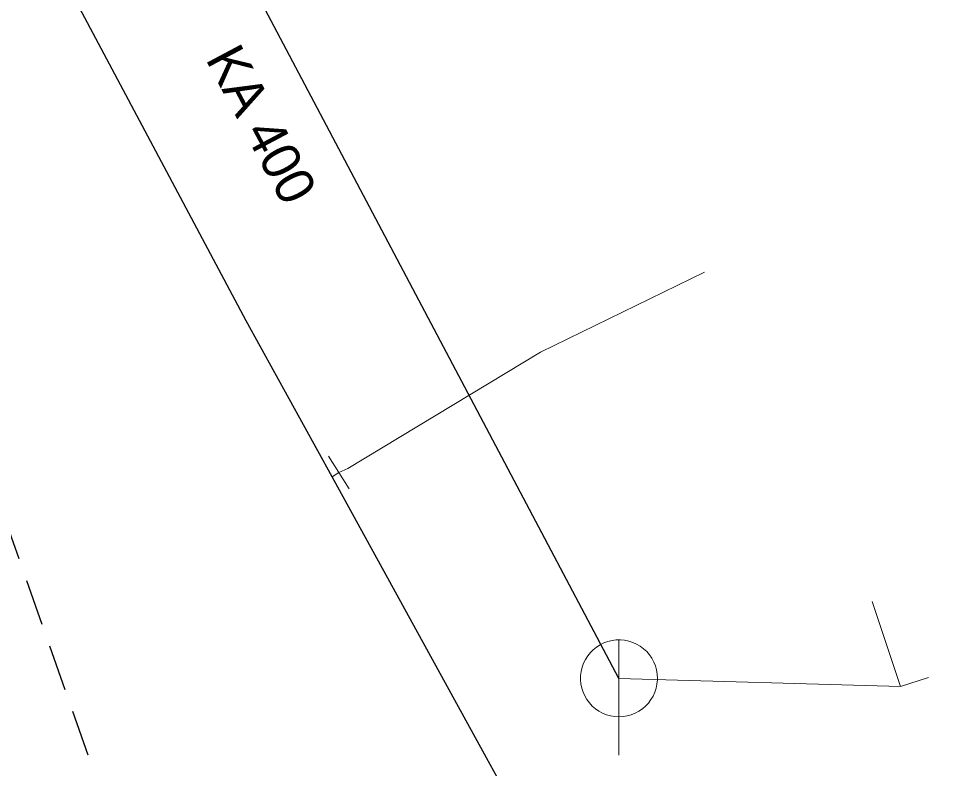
# Model space of a CAD drawing. Extents: x -659250 to -657316, y -997555 to -993684.
# Drawn here: x -658355.71 to -658331.44, y -996027.25 to -996007.77 of the extents above; entities that cross this region are included whole.
import ezdxf

# ---------------------------------------------------------------- set-up
doc = ezdxf.new("R2010")
doc.units = 0
doc.header["$LTSCALE"] = 0.4
doc.linetypes.add('MEDIUM_DASHED', pattern=[4.5, 3, -1.5])
doc.layers.add('1', color=7, linetype='Continuous')
for name, color, linetype, lineweight in [('11', 7, 'Continuous', 13), ('13', 7, 'Continuous', 13), ('14', 7, 'Continuous', 25), ('17', 7, 'Continuous', 25), ('22', 7, 'Continuous', 13), ('34', 7, 'Continuous', 13), ('63', 7, 'MEDIUM_DASHED', 25)]:
    doc.layers.add(name, color=color, linetype=linetype, lineweight=lineweight)

msp = doc.modelspace()

# ---------------------------------------------------------------- linework, layer by layer
at = {"layer": '11'}
msp.add_line((-658333.526, -996022.912), (-658332.792, -996025.122), dxfattribs=at)
msp.add_lwpolyline([(-658332.059, -996024.886), (-658332.792, -996025.122), (-658340.107, -996024.908)], dxfattribs=at)
at = {"layer": '13'}
msp.add_lwpolyline([(-658347.388, -996019.563), (-658347.153, -996019.454), (-658342.146, -996016.431), (-658337.883, -996014.351)], dxfattribs=at)
at = {"layer": '14'}
msp.add_line((-658340.107, -996024.908), (-658355.309, -995996.164), dxfattribs=at)
at = {"layer": '14', "lineweight": 13}
msp.add_line((-658347.557, -996019.669), (-658347.388, -996019.563), dxfattribs=at)
at = {"layer": '17'}
msp.add_lwpolyline([(-658341.335, -996031.25), (-658341.837, -996030.092), (-658343.546, -996026.971), (-658347.557, -996019.669), (-658349.793, -996015.622), (-658354.063, -996007.618), (-658359.368, -995997.851), (-658364.107, -995988.964), (-658368.234, -995980.783), (-658368.688, -995979.949), (-658374.125, -995969.846), (-658379.467, -995959.975), (-658383.866, -995951.561), (-658388.124, -995943.833), (-658392.638, -995935.302), (-658395.929, -995928.816)], dxfattribs=at)
at = {"layer": '22'}
msp.add_line((-658340.107, -996026.908), (-658340.106, -996023.908), dxfattribs=at)
msp.add_lwpolyline([(-658339.107, -996024.908), (-658339.112, -996024.799), (-658339.13, -996024.691), (-658339.16, -996024.585), (-658339.2, -996024.484), (-658339.252, -996024.387), (-658339.314, -996024.297), (-658339.386, -996024.214), (-658339.466, -996024.14), (-658339.554, -996024.074), (-658339.648, -996024.019), (-658339.748, -996023.974), (-658339.853, -996023.941), (-658339.96, -996023.919), (-658340.069, -996023.909), (-658340.179, -996023.911), (-658340.287, -996023.925), (-658340.394, -996023.95), (-658340.497, -996023.987), (-658340.595, -996024.036), (-658340.687, -996024.094), (-658340.773, -996024.163), (-658340.85, -996024.24), (-658340.919, -996024.326), (-658340.978, -996024.418), (-658341.026, -996024.516), (-658341.063, -996024.619), (-658341.089, -996024.726), (-658341.103, -996024.834), (-658341.106, -996024.944), (-658341.096, -996025.053), (-658341.075, -996025.16), (-658341.041, -996025.264), (-658340.997, -996025.364), (-658340.942, -996025.459), (-658340.876, -996025.547), (-658340.802, -996025.627), (-658340.719, -996025.699), (-658340.629, -996025.761), (-658340.533, -996025.813), (-658340.431, -996025.854), (-658340.326, -996025.884), (-658340.218, -996025.902), (-658340.108, -996025.908), (-658339.999, -996025.902), (-658339.891, -996025.884), (-658339.786, -996025.855), (-658339.684, -996025.814), (-658339.587, -996025.762), (-658339.497, -996025.7), (-658339.414, -996025.629), (-658339.339, -996025.549), (-658339.274, -996025.461), (-658339.218, -996025.367), (-658339.174, -996025.267), (-658339.14, -996025.163), (-658339.118, -996025.055), (-658339.108, -996024.946)], close=True, dxfattribs=at)
at = {"layer": '34'}
msp.add_line((-658347.652, -996019.138), (-658347.123, -996019.987), dxfattribs=at)
at = {"layer": '63'}
msp.add_lwpolyline([(-659116.685, -993855.266), (-658551.464, -993848.288), (-658551.464, -993848.288), (-657316.352, -997490.822), (-657316.352, -997490.822), (-657839.705, -997490.822), (-657839.705, -997490.822)], close=True, dxfattribs=at)

# ---------------------------------------------------------------- texts
at = {"layer": '1'}
msp.add_text('KA 400', height=1, rotation=298, dxfattribs=at).set_placement((-658350.865, -996008.811))

doc.saveas('drawing.dxf')
